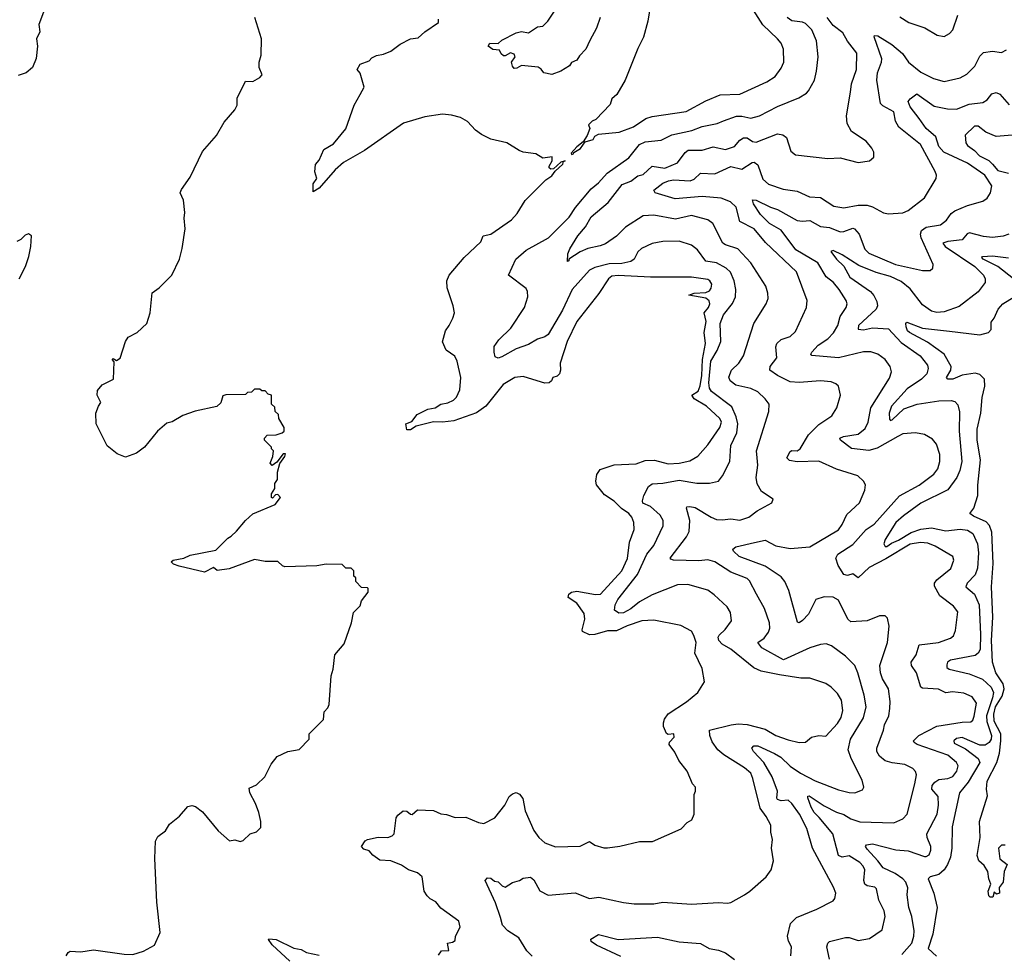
# Model space of a CAD drawing. Extents: x 1933546 to 2138868, y 524910 to 667279.
# Tile 275 of 466: x 2023414 to 2028911, y 611083 to 616303. Entities that reach past the tile are written whole.
import ezdxf

# ---------------------------------------------------------------- set-up
doc = ezdxf.new("R2010")
doc.units = 0

msp = doc.modelspace()

# ---------------------------------------------------------------- linework, layer by layer
at = {"layer": '0CON10XD'}
for points in [[(2026953.8, 616505), (2026921.2, 616295), (2026895.9, 616204.1), (2026865, 616142.5), (2026793.3, 615965), (2026747.5, 615885), (2026720, 615860), (2026710.5, 615829.5), (2026630, 615745), (2026610, 615735), (2026590, 615715), (2026597.5, 615695), (2026582.5, 615655), (2026560, 615620), (2026525, 615592.5), (2026493.6, 615556.4), (2026495, 615550)], [(2023573.3, 616415), (2023520, 616275), (2023526, 616235), (2023507.5, 616195), (2023512.9, 616155), (2023505.5, 616085), (2023485, 616036.2), (2023450, 616005), (2023405, 615990)], [(2026495, 615550), (2026505, 615553.8), (2026508.3, 615561.7), (2026545, 615582.5), (2026570, 615620), (2026615, 615633.3), (2026625, 615652.5), (2026645, 615662.5), (2026760, 615675), (2026840, 615705), (2026909.7, 615750.3), (2026945, 615762.2), (2027135, 615788.9), (2027245, 615848.6), (2027325, 615882.5), (2027435, 615886.7), (2027585, 615956), (2027631.2, 615985), (2027665, 616031.2), (2027680, 616065), (2027678.7, 616138.7), (2027665, 616171.2), (2027645, 616196), (2027563.1, 616273.1), (2027468.6, 616425)], [(2023672.5, 611075), (2023685, 611093.3), (2023695, 611100), (2023755, 611096.2), (2023825, 611108.8), (2023997, 611083), (2024045, 611082.5), (2024105, 611100), (2024166.4, 611133.6), (2024197.5, 611205), (2024178.8, 611375), (2024167.4, 611617.4), (2024172.2, 611715), (2024185, 611740.8), (2024227.9, 611772.1), (2024249.8, 611810.2), (2024305.4, 611854.6), (2024352.1, 611907.9), (2024375, 611914), (2024395, 611908), (2024435, 611878.8), (2024521.7, 611771.7), (2024585, 611717.5), (2024615, 611722.5), (2024645, 611712.5), (2024661.7, 611718.3), (2024700, 611755), (2024735, 611767.5), (2024759.3, 611790.7), (2024760, 611825), (2024748.8, 611875), (2024731.2, 611925), (2024699.2, 611985), (2024695, 612010), (2024735, 612030), (2024783.3, 612075), (2024817.5, 612145), (2024851.7, 612188.3), (2024910, 612215), (2024975, 612227.5), (2025030, 612285), (2025030, 612315), (2025110, 612395), (2025113, 612437), (2025135, 612460), (2025141.7, 612478.3), (2025152.3, 612637.7), (2025164, 612675), (2025172.5, 612755), (2025225, 612817.5), (2025265.8, 612934.2), (2025277.5, 612992.5), (2025315, 613030), (2025323, 613057), (2025360, 613105), (2025360, 613125), (2025355, 613130), (2025321.7, 613131.7), (2025290, 613165), (2025290, 613185), (2025280, 613195), (2025280, 613225), (2025265, 613240), (2025235, 613240), (2025215, 613260), (2025125, 613262.5), (2025073, 613253), (2024895, 613247.5), (2024881.7, 613251.7), (2024855, 613276), (2024785, 613276), (2024725, 613288.6), (2024584.1, 613235.9), (2024516.7, 613226.7), (2024495, 613242.5), (2024445, 613217.5), (2024305, 613250), (2024271.7, 613261.7), (2024260, 613275), (2024270, 613285), (2024330, 613295), (2024365, 613311.2), (2024509.7, 613340.3), (2024575, 613407.5), (2024595, 613417.5), (2024625, 613446.2), (2024674.3, 613505.7), (2024715, 613542.5), (2024840, 613595), (2024870, 613635), (2024855, 613650), (2024841.7, 613648.3), (2024825, 613630), (2024820, 613635), (2024820, 613655), (2024837.5, 613685), (2024838.3, 613711.7), (2024853.3, 613735), (2024853.3, 613775), (2024866.7, 613823.3), (2024895, 613862.5), (2024897.5, 613877.5), (2024885, 613877.5), (2024849.3, 613830.7), (2024822.5, 613812.5), (2024812.5, 613825), (2024827, 613863), (2024830, 613895), (2024820, 613905), (2024820, 613915), (2024780, 613955), (2024780, 613965), (2024795, 613982.5), (2024845, 613983.3), (2024880, 613995), (2024890, 614005), (2024890, 614025), (2024860, 614075), (2024858.3, 614098.3), (2024840, 614115), (2024838.3, 614138.3), (2024820, 614155), (2024820, 614205), (2024801.7, 614211.7), (2024785, 614230), (2024765, 614230), (2024755, 614240), (2024725, 614240), (2024708.3, 614221.7), (2024685, 614220), (2024675, 614210), (2024565, 614207.5), (2024548.3, 614201.7), (2024537, 614163), (2024515, 614142.5), (2024393, 614117), (2024325, 614092.5), (2024265, 614057.5), (2024235, 614050), (2024183.8, 614005), (2024110, 613915), (2024065, 613880.8), (2024005, 613858.8), (2023957.9, 613877.9), (2023902, 613922), (2023840, 614045), (2023838.8, 614105), (2023853.3, 614145), (2023867.5, 614165), (2023847.1, 614205), (2023848.7, 614231.3), (2023875, 614264), (2023936.7, 614295), (2023941.7, 614391.7), (2023930, 614405), (2023935, 614410), (2023955, 614400), (2023975, 614412.5), (2024004.2, 614505), (2024020, 614530), (2024068.8, 614555), (2024123.6, 614606.4), (2024142.5, 614665), (2024153.6, 614776.4), (2024192.5, 614805), (2024263.4, 614876.6), (2024305.6, 614965), (2024320.8, 615025), (2024337.1, 615135), (2024331.2, 615195), (2024336.2, 615225), (2024328, 615295), (2024310, 615335), (2024316.4, 615353.6), (2024365, 615422.5), (2024434.2, 615565.8), (2024512.5, 615655), (2024555, 615730), (2024615, 615800), (2024627.5, 615825), (2024627.5, 615865), (2024675, 615960), (2024715, 615958), (2024755, 615978.8), (2024766.7, 615995), (2024750, 616035), (2024750, 616065), (2024762, 616105), (2024763.8, 616195), (2024726.9, 616315)], [(2026328, 614278), (2026225, 614310), (2026178.8, 614305), (2026112.5, 614265), (2026016.4, 614143.6), (2025965, 614107.3), (2025837.8, 614062.2), (2025775, 614054.2), (2025725, 614056.7), (2025628.2, 614031.8), (2025595, 614012.5), (2025575, 614012.5), (2025570, 614045), (2025602.3, 614057.7), (2025632.8, 614097.2), (2025691.7, 614128.3), (2025733.8, 614135), (2025764.7, 614155.3), (2025805, 614162.3), (2025835, 614178.5), (2025853.1, 614195), (2025870.5, 614235), (2025875.8, 614304.2), (2025855.8, 614395.8), (2025842.7, 614422.7), (2025795, 614456.7), (2025774.1, 614504.1), (2025792, 614565), (2025810.8, 614595), (2025832.5, 614635), (2025840.8, 614665), (2025834.3, 614705), (2025800, 614805), (2025799.4, 614845), (2025812.5, 614875), (2025895.5, 614974.5), (2025987.9, 615062.1), (2026001.2, 615095), (2026043.3, 615105), (2026158.8, 615185), (2026190.5, 615219.5), (2026235, 615293.3), (2026351.4, 615408.6), (2026385, 615430), (2026403, 615457), (2026446.2, 615495), (2026450, 615510), (2026460, 615515), (2026435, 615507.5), (2026395, 615470), (2026378.3, 615468.3), (2026370, 615475), (2026370, 615485), (2026387.5, 615515), (2026387, 615537), (2026335, 615530), (2026295, 615552.5), (2026225, 615563.3), (2026201.7, 615571.7), (2026133.9, 615613.9), (2026045, 615636), (2025991.7, 615661.7), (2025958, 615685), (2025914.4, 615734.4), (2025875, 615755.8), (2025825, 615770), (2025775, 615774.3), (2025675, 615759.4), (2025556.7, 615725), (2025338.9, 615571.1), (2025220.8, 615505), (2025175, 615463.6), (2025085, 615362.2), (2025051.7, 615341.7), (2025051.4, 615385), (2025072, 615415), (2025062, 615452), (2025066.1, 615493.9), (2025085, 615517.5), (2025112.3, 615577.7), (2025165, 615608.8), (2025235, 615693.3), (2025281.4, 615825), (2025314.4, 615885.6), (2025337.1, 615925), (2025313.9, 616003.9), (2025298.8, 616025), (2025315, 616053.8), (2025365, 616072.5), (2025380.7, 616089.3), (2025405, 616102.5), (2025445, 616110), (2025485, 616126.7), (2025537.5, 616165), (2025595, 616196.2), (2025638.7, 616201.3), (2025675, 616234), (2025752.5, 616287.5), (2025751.2, 616305)], [(2026275, 611072.2), (2026245, 611102.5), (2026200.6, 611175), (2026140, 611215), (2026110, 611245), (2026097.8, 611287.8), (2026070.5, 611370.5), (2026012, 611495), (2026025, 611510), (2026045, 611507.5), (2026065, 611491.9), (2026085, 611488.1), (2026107.5, 611465), (2026125, 611458.1), (2026165, 611484), (2026204.3, 611495.7), (2026225, 611508.8), (2026265, 611514), (2026285, 611498), (2026317.8, 611437.8), (2026363.4, 611413.4), (2026515, 611425.6), (2026595, 611395.4), (2026647.2, 611402.8), (2026785, 611371.4), (2026845, 611364.4), (2026955, 611365.5), (2027005, 611373.5), (2027165, 611362.1), (2027315, 611372.9), (2027365, 611367.8), (2027385, 611372.2), (2027460, 611415), (2027490.6, 611435), (2027580.8, 611515), (2027610, 611555), (2027622.2, 611605), (2027611.5, 611675), (2027617.1, 611725), (2027607.1, 611765), (2027606.6, 611805), (2027582.2, 611852.2), (2027548.8, 611898.8), (2027507.5, 612065), (2027495, 612094.5), (2027460.5, 612125), (2027345, 612196.1), (2027312.2, 612225), (2027279.9, 612269.9), (2027266.2, 612305), (2027264.3, 612335), (2027385.2, 612364.8), (2027425, 612369.2), (2027475, 612365.8), (2027575, 612340.3), (2027635, 612305.5), (2027705, 612280), (2027766.6, 612266.6), (2027801.4, 612268.6), (2027835, 612295.5), (2027875.8, 612304.2), (2027915, 612301.2), (2027978.9, 612371.1), (2028000.9, 612405), (2028010, 612445), (2028001.8, 612501.8), (2027979.1, 612539.1), (2027944.7, 612574.7), (2027915, 612594.5), (2027825, 612624.5), (2027775, 612625.4), (2027655, 612643.7), (2027553.8, 612663.8), (2027513.4, 612683.4), (2027385, 612786.5), (2027335.6, 612815), (2027316.5, 612835), (2027312.7, 612855), (2027318.2, 612865), (2027352.5, 612897.5), (2027387.3, 612945), (2027382.5, 612992.5), (2027363.4, 613023.4), (2027291.3, 613091.3), (2027255, 613116.8), (2027145, 613147.8), (2027086, 613146), (2026945, 613090.5), (2026875, 613052), (2026825, 613012.4), (2026785, 612990.9), (2026758, 612988), (2026734.4, 613004.4), (2026738.5, 613035), (2026752.5, 613065), (2026863.7, 613205), (2026915, 613317.3), (2026954.7, 613365.2), (2027006.5, 613475), (2027006.4, 613505), (2026988.8, 613535), (2026935, 613583.1), (2026892.6, 613602.6), (2026890.2, 613615), (2026899.1, 613645), (2026924.9, 613695.1), (2026945, 613709.6), (2027005, 613713.6), (2027095, 613730.3), (2027195, 613714.6), (2027265, 613714.5), (2027315, 613725.6), (2027338.2, 613755), (2027378.7, 613835), (2027383.8, 613925), (2027418.1, 613995), (2027423.9, 614045), (2027413.7, 614085), (2027389.6, 614139.6), (2027276, 614226), (2027264.3, 614244.3), (2027261, 614275), (2027272.1, 614395), (2027308.8, 614455), (2027327.6, 614505), (2027324.6, 614605), (2027344.1, 614655), (2027392.7, 614717.3), (2027409.6, 614755), (2027411.2, 614795), (2027402.5, 614845), (2027381.6, 614891.6), (2027358.9, 614915), (2027305, 614944.7), (2027244.2, 614954.2), (2027197.4, 615017.4), (2027165, 615042.5), (2027095, 615066.2), (2027005, 615064.4), (2026945, 615052.5), (2026885, 615024.5), (2026864.7, 615005.3), (2026844.7, 614965), (2026825, 614951.2), (2026775, 614941.4), (2026705, 614939.7), (2026625, 614918.7), (2026595, 614903.2), (2026497.8, 614795), (2026445, 614680.6), (2026365, 614544.4), (2026345, 614530.5), (2026305, 614518.9), (2026255, 614489.4), (2026185, 614463.8), (2026105, 614419.2), (2026085, 614412.5), (2026069.2, 614419.2), (2026061.9, 614445), (2026062.6, 614477.4), (2026089.4, 614515), (2026155, 614578.9), (2026232.6, 614695), (2026251.6, 614755), (2026249.3, 614785), (2026241.3, 614801.3), (2026142, 614875), (2026183.1, 614965), (2026241.4, 615015), (2026366.5, 615083.5), (2026481.2, 615198.8), (2026516.2, 615253.8), (2026605, 615357.8), (2026645, 615390.5), (2026694.4, 615445.6), (2026815, 615531.8), (2026873.8, 615605), (2026905, 615620), (2026995, 615630), (2027055, 615659.1), (2027167.1, 615682.9), (2027225, 615705.3), (2027307.6, 615722.4), (2027342.9, 615737.1), (2027415.7, 615764.3), (2027445, 615764.2), (2027495, 615752.5), (2027544.7, 615765.3), (2027645, 615818.5), (2027763.5, 615866.5), (2027807.5, 615892.5), (2027818, 615905), (2027851.9, 615965), (2027862.2, 616015), (2027871.9, 616095), (2027863.3, 616185), (2027836.5, 616245), (2027801.8, 616281.8), (2027785, 616289.4), (2027725, 616296.7), (2027697.9, 616315)], [(2026653.8, 616315), (2026635, 616255.8), (2026596.2, 616186.2), (2026575, 616137.5), (2026539.5, 616100.5), (2026524.4, 616075.6), (2026495, 616063.3), (2026483.3, 616045), (2026435, 616014.2), (2026385, 615996.2), (2026340, 616005), (2026325, 616026.7), (2026307.7, 616037.7), (2026215, 616046), (2026188.7, 616031.3), (2026175, 616030.8), (2026165, 616043.3), (2026160, 616065), (2026180, 616095), (2026175, 616110.8), (2026153.3, 616116.7), (2026125, 616100), (2026115, 616101.2), (2026102.1, 616112.1), (2026092.5, 616132.5), (2026055, 616136.2), (2026030, 616155), (2026038.3, 616171.7), (2026085, 616168.8), (2026105, 616188), (2026185, 616230), (2026215, 616236.9), (2026255, 616228.6), (2026305, 616262.5), (2026335, 616265.8), (2026363.1, 616295), (2026399.4, 616350.6)], [(2027719.2, 611075), (2027722.9, 611125), (2027705.6, 611155.6), (2027700, 611185), (2027716.9, 611255), (2027751.7, 611288.3), (2027865, 611335.6), (2027955, 611382.5), (2027964.3, 611395), (2027970, 611425), (2027958.3, 611458.3), (2027840, 611675), (2027809.2, 611785), (2027767.2, 611865), (2027725, 611925.5), (2027705, 611944.3), (2027665, 611940.4), (2027645, 611948), (2027640.6, 611955), (2027644.5, 611995), (2027615, 612073.8), (2027568.9, 612155), (2027510.4, 612215), (2027501.8, 612235), (2027512.2, 612247.7), (2027535, 612248), (2027628.1, 612205), (2027663.2, 612183.2), (2027715, 612133.6), (2027772.7, 612095), (2027855, 612052.5), (2027985, 612001.5), (2028044.2, 611985.8), (2028075.6, 611984.4), (2028118.8, 612001.2), (2028127.3, 612017.3), (2028116.7, 612055), (2028056.5, 612176.5), (2028040, 612225), (2028052.7, 612285), (2028125.6, 612404.4), (2028139.1, 612465), (2028129.5, 612529.5), (2028093.6, 612655), (2028076, 612696), (2028025, 612748.9), (2027946, 612806), (2027916.3, 612816.3), (2027885, 612813.5), (2027825, 612794.5), (2027678.4, 612728.4), (2027556.4, 612795), (2027535.8, 612825), (2027571.1, 612848.9), (2027595, 612882.5), (2027601.2, 612905), (2027600, 612935), (2027571.9, 613015), (2027527.5, 613095), (2027488.4, 613168.4), (2027475, 613182.2), (2027385, 613217.2), (2027295, 613274.7), (2027255, 613286.1), (2027205, 613280.4), (2027064.6, 613284.6), (2027048.8, 613288.8), (2027046, 613295), (2027136.1, 613415), (2027151.1, 613445), (2027155.9, 613505), (2027136, 613575), (2027138.8, 613581.2), (2027155, 613584.3), (2027185, 613578.2), (2027275, 613523.6), (2027305, 613511.8), (2027335, 613509.1), (2027385, 613515.4), (2027435, 613507.9), (2027485, 613523.6), (2027530.5, 613559.5), (2027612.5, 613605), (2027620, 613625), (2027555, 613667.5), (2027530.8, 613710.8), (2027526.4, 613745), (2027535.4, 613815.4), (2027531.2, 613855), (2027528.2, 613895), (2027596.4, 614113.6), (2027598.6, 614155), (2027576.5, 614185), (2027534.1, 614224.1), (2027495, 614242.5), (2027412.3, 614262.3), (2027380.5, 614285), (2027373.1, 614306.9), (2027388.8, 614345), (2027428.5, 614385), (2027454.5, 614425), (2027512.2, 614605), (2027582.2, 614715), (2027591.9, 614745), (2027590.5, 614775), (2027578.9, 614815), (2027495, 614944.5), (2027423.4, 615023.4), (2027355, 615044.7), (2027339.1, 615055), (2027282.9, 615165), (2027255.4, 615185.4), (2027165, 615209.6), (2027075, 615188.6), (2026955, 615210.4), (2026895, 615206.2), (2026796.8, 615143.2), (2026745, 615093.6), (2026685, 615051.2), (2026655, 615039.1), (2026585, 615024.6), (2026543.6, 615006.4), (2026480, 614965), (2026478.8, 614955), (2026472.5, 614952.5), (2026474.6, 614995), (2026485, 615022), (2026529.6, 615095), (2026573.6, 615146.4), (2026605, 615202.1), (2026699, 615281), (2026777.4, 615382.6), (2026825, 615400), (2026865, 615430.5), (2026895, 615438.2), (2026945, 615483.9), (2027015, 615474), (2027086.7, 615503.3), (2027128.3, 615561.7), (2027146.7, 615573.3), (2027223.4, 615573.4), (2027285, 615591.8), (2027355, 615576.9), (2027404.8, 615595.2), (2027435, 615629.6), (2027455, 615643.1), (2027475, 615643.1), (2027505, 615621.8), (2027525, 615618.8), (2027645, 615664.6), (2027675, 615658.9), (2027694.3, 615645), (2027718.6, 615568.6), (2027745, 615548.6), (2027925, 615526.9), (2027995, 615531.4), (2028095, 615504.2), (2028157.5, 615515), (2028183.3, 615535), (2028182, 615562), (2028170.8, 615585), (2028139.2, 615625), (2028057.4, 615677.4), (2028033, 615723), (2028030.5, 615765), (2028052.2, 615897.8), (2028058.2, 615945), (2028085.6, 616025), (2028087.5, 616115), (2028035, 616183.3), (2028008.6, 616228.6), (2027955, 616270.3), (2027922, 616315)], [(2028327.6, 616317.6), (2028377.4, 616287.4), (2028467.2, 616257.2), (2028535.7, 616215.7), (2028575, 616209.2), (2028605, 616226), (2028624, 616245), (2028651.8, 616328.2)], [(2027935.4, 611055), (2027920.9, 611125), (2027925.4, 611144.6), (2027935.9, 611154.1), (2028025, 611176.2), (2028045, 611176), (2028095, 611160.9), (2028158.5, 611171.5), (2028230, 611220), (2028245.5, 611295), (2028240.4, 611325), (2028210, 611385), (2028198.2, 611448.2), (2028187.3, 611457.3), (2028145, 611465.8), (2028132.1, 611475), (2028127.2, 611495), (2028132, 611555), (2028123.9, 611575), (2028105, 611595.4), (2028045, 611633.2), (2028005, 611625.3), (2027985.5, 611635), (2027952.8, 611755), (2027877.5, 611847.5), (2027850, 611875), (2027832.1, 611905), (2027813.6, 611956.4), (2027813.7, 611966.3), (2027821.3, 611968.7), (2027905, 611911.8), (2027975, 611876.8), (2028015, 611864.2), (2028055, 611838.7), (2028105, 611822.6), (2028295, 611817.8), (2028345, 611840), (2028368.1, 611865), (2028411.6, 612035), (2028420.4, 612085), (2028415, 612104), (2028400.2, 612120.2), (2028355, 612143.5), (2028285, 612151.5), (2028245, 612163.8), (2028215, 612190), (2028199.6, 612215), (2028199.6, 612235), (2028236.9, 612335), (2028241.5, 612365), (2028266, 612414), (2028271.3, 612455), (2028273.3, 612495), (2028265.3, 612565), (2028231.2, 612621.2), (2028219.6, 612655), (2028216.7, 612695), (2028258.5, 612825), (2028267.5, 612915), (2028259.3, 612959.3), (2028245, 612972.5), (2028215, 612973.3), (2028144.5, 612945.5), (2028055, 612939.4), (2028038.1, 612955), (2027985, 613060.8), (2027955, 613076.7), (2027905, 613080), (2027858, 613065), (2027818.1, 612981.9), (2027785, 612946.4), (2027765, 612934.4), (2027757.1, 612937.1), (2027707.4, 613115), (2027685.3, 613165), (2027665, 613191.8), (2027575, 613250.9), (2027430, 613305), (2027399.2, 613335), (2027396, 613345), (2027411.4, 613358.6), (2027517, 613383), (2027575, 613395.5), (2027635, 613364.2), (2027715, 613350), (2027825, 613359.5), (2027985, 613454.4), (2028006.1, 613483.9), (2028031.7, 613538.3), (2028102.9, 613605), (2028132.9, 613675), (2028135.8, 613705), (2028125.6, 613725.6), (2028093.8, 613755), (2027975, 613792.9), (2027875, 613836.3), (2027755, 613832.7), (2027710.9, 613840.9), (2027696.9, 613855), (2027715, 613891.1), (2027725, 613896.2), (2027755, 613893.9), (2027771.5, 613905), (2027817.8, 613985), (2027875, 614042.7), (2027948.9, 614091.1), (2027975.6, 614134.4), (2027996, 614205), (2027986, 614255), (2027969.7, 614269.7), (2027945, 614279.2), (2027885, 614286.5), (2027765, 614276.4), (2027715, 614280.4), (2027644.8, 614314.8), (2027601.9, 614345), (2027604.5, 614365), (2027640.4, 614415), (2027636.2, 614475), (2027640.5, 614495), (2027665, 614516.5), (2027715, 614533.3), (2027745, 614560.8), (2027807.5, 614695), (2027811.1, 614735), (2027750, 614895), (2027577.4, 615057.4), (2027515, 615134.6), (2027434.8, 615174.8), (2027414.7, 615255), (2027382.7, 615285), (2027330, 615305), (2027225, 615315.7), (2027072.9, 615302.9), (2026961.2, 615335), (2026955, 615350), (2027005, 615388.8), (2027036.8, 615403.2), (2027065, 615407.6), (2027157.7, 615402.3), (2027178.8, 615411.2), (2027215, 615444.5), (2027295, 615441.7), (2027385, 615482.2), (2027445, 615468.2), (2027504.2, 615505), (2027515, 615506.2), (2027535, 615492.5), (2027562.7, 615412.7), (2027594.3, 615384.3), (2027675.9, 615355.9), (2027755, 615345.5), (2027823.6, 615313.6), (2027885, 615310), (2027959.7, 615260.3), (2028015, 615251.5), (2028095, 615266.1), (2028145, 615266.5), (2028175, 615257.8), (2028236.1, 615223.9), (2028265, 615219.2), (2028345, 615223.5), (2028375, 615236.5), (2028465, 615307.1), (2028531.4, 615415), (2028532.9, 615435), (2028525.6, 615455), (2028444, 615605), (2028321.5, 615701.5), (2028303.2, 615735), (2028295, 615787.8), (2028231.9, 615821.9), (2028220, 615835), (2028199, 615965), (2028203.7, 616005), (2028226.2, 616065), (2028226.7, 616083.3), (2028183.6, 616206.4), (2028186, 616214), (2028205, 616211.5), (2028283.2, 616163.2)], [(2028283.2, 616163.2), (2028343.1, 616113.1), (2028376.7, 616065), (2028445, 616009.6), (2028515.8, 615974.2), (2028575, 615956.7), (2028665, 615977.3), (2028702.2, 615997.8), (2028746.7, 616043.3), (2028775, 616098), (2028795, 616119.2), (2028845, 616126.9), (2028895, 616118.6), (2028922.5, 616135)], [(2028155, 614998.5), (2028304.2, 614935), (2028455, 614901.4), (2028497.7, 614902.3), (2028511.2, 614915), (2028514.2, 614935), (2028446.2, 615085), (2028442.9, 615105), (2028449.2, 615125), (2028475, 615143.4), (2028555, 615157.7), (2028587.8, 615182.2), (2028615, 615219.4), (2028634.2, 615235), (2028705, 615264.4), (2028791.4, 615288.6), (2028815.7, 615305), (2028833.7, 615336.3), (2028840.5, 615375), (2028802.7, 615435), (2028705, 615502.1), (2028572.7, 615562.7), (2028545.6, 615595), (2028528, 615648), (2028474.1, 615695), (2028435, 615750.4), (2028385.4, 615815), (2028374.5, 615845), (2028385, 615860.8), (2028422.2, 615887.8), (2028519.7, 615819.7), (2028594.7, 615805.3), (2028645, 615802.7), (2028715, 615830.8), (2028790.7, 615839.3), (2028814.5, 615855), (2028841.3, 615888.7), (2028865, 615896.5), (2028886.5, 615886.5), (2028937.4, 615827.4)], [(2028955, 615657.1), (2028865, 615649.6), (2028808, 615675), (2028765, 615707.1), (2028745, 615707.1), (2028691.9, 615658.1), (2028695.7, 615615), (2028705, 615600.6), (2028745, 615572), (2028772.7, 615542.7), (2028825, 615516.6), (2028845.2, 615495), (2028875, 615460), (2028934.7, 615445.3)], [(2028338, 611082), (2028394.3, 611145), (2028406.4, 611185), (2028407.6, 611215), (2028395.3, 611295), (2028378.2, 611345), (2028369.6, 611415), (2028372, 611455), (2028361.9, 611485), (2028345.3, 611505), (2028301.8, 611535), (2028234.5, 611565), (2028205.7, 611605.7), (2028145, 611670), (2028136.9, 611685), (2028142, 611695), (2028175, 611700.8), (2028305, 611666.8), (2028375, 611661.6), (2028465, 611629.4), (2028475, 611628.6), (2028491.5, 611638.5), (2028501.1, 611665), (2028500.5, 611685), (2028480, 611735), (2028479.1, 611755), (2028535.3, 611864.8), (2028543.3, 611915), (2028541.1, 611965), (2028507.2, 612005), (2028508.1, 612025), (2028523.5, 612045), (2028545, 612058.9), (2028596.2, 612065), (2028623.8, 612076.2), (2028646.5, 612105), (2028653.6, 612135), (2028644.4, 612155), (2028595, 612195.9), (2028423.9, 612253.9), (2028408.5, 612265), (2028404.7, 612275.3), (2028433.1, 612305), (2028535, 612356.4), (2028675, 612379.6), (2028725, 612380.6), (2028735, 612390), (2028743.1, 612413.1), (2028756.1, 612485), (2028730.9, 612520.9), (2028685, 612541.2), (2028621.7, 612548.3), (2028583.8, 612543.8), (2028544.4, 612564.4), (2028455, 612568.6), (2028445.6, 612575.6), (2028420, 612655), (2028392.1, 612695), (2028390.4, 612715), (2028418.8, 612755), (2028435, 612811.9), (2028543.3, 612825), (2028611.1, 612848.9), (2028628.3, 612861.7), (2028639.3, 612890.7), (2028651.9, 612995), (2028627.7, 613027.7), (2028550.9, 613085), (2028521.7, 613138.3), (2028522, 613155), (2028534, 613175), (2028611.7, 613238.3), (2028629.4, 613285), (2028624, 613305), (2028525, 613362.1), (2028485, 613378.5), (2028442.4, 613382.4), (2028385, 613374.2), (2028249.2, 613290.8), (2028156.1, 613243.9), (2028095, 613185.7), (2028065, 613208.6), (2028035, 613199), (2028015, 613203.9), (2027983.5, 613255), (2027971.3, 613295), (2027981.5, 613318.5), (2028065, 613371.7), (2028139.1, 613455), (2028185, 613485.4), (2028325, 613642.7), (2028435, 613703.8), (2028517.5, 613765), (2028539.1, 613795), (2028550.9, 613835), (2028550.8, 613875), (2028532.4, 613932.4), (2028510.2, 613960.2), (2028465.3, 613985.3), (2028415, 613995.5), (2028345, 613989.1), (2028315.9, 613974.1), (2028200.6, 613909.4), (2028155, 613896.8), (2028057.7, 613907.7), (2027995.7, 613955), (2027992.5, 613965), (2028013.8, 613975), (2028095, 613988.4), (2028135, 614019.5), (2028151.8, 614055), (2028166.7, 614135), (2028269.8, 614300.2), (2028280.9, 614335), (2028273.3, 614365), (2028245.3, 614405.3), (2028204, 614435), (2028165, 614447.9), (2028125, 614447.1), (2027985, 614413.3), (2027836.7, 614426.7), (2027831.4, 614435), (2027836.7, 614445), (2027871.8, 614485), (2027925, 614520), (2027956.5, 614553.5), (2027980.9, 614595), (2027994.6, 614645), (2028028.6, 614695), (2028032.9, 614715), (2028028.1, 614735), (2027988.9, 614795), (2027957.1, 614835), (2027917.2, 614867.2), (2027869.5, 614945), (2027746.8, 615016.8), (2027665, 615126.2), (2027600, 615165), (2027548.9, 615215), (2027510.9, 615275), (2027504.3, 615295.7), (2027525, 615295.5), (2027605, 615255.3), (2027645, 615242.3), (2027755, 615181.1), (2027785, 615176.7), (2027825, 615180.8), (2027885, 615146.8), (2027935, 615142.1), (2027995, 615118.1), (2028015, 615118.8), (2028065, 615137.9), (2028075, 615135.3), (2028100.3, 615105), (2028131.4, 615021.4), (2028155, 614998.5)], [(2023411.2, 614855), (2023446.2, 614925), (2023465, 614980), (2023476.7, 615035), (2023480, 615095), (2023463, 615107), (2023445, 615100), (2023420, 615075), (2023397, 615063)], [(2028935.9, 615104.1), (2028905, 615092.9), (2028845, 615086.9), (2028795, 615091.8), (2028717, 615113), (2028703.5, 615106.5), (2028675, 615073.7), (2028595, 615064.3), (2028567.9, 615055), (2028580, 615035), (2028747.1, 614925), (2028794.4, 614875), (2028804.4, 614855), (2028804.4, 614835.6), (2028765, 614783.3), (2028658.3, 614701.7), (2028575, 614670.7), (2028535, 614667.2), (2028505, 614674.7), (2028455, 614709.3), (2028385, 614798.8), (2028335, 614841.2), (2028275, 614868), (2028195, 614891.2), (2028098.9, 614928.9), (2028005, 614990), (2027955, 615013.8), (2027942.9, 615007.1), (2027974.5, 614965), (2028015.6, 614925.6), (2028049.2, 614865), (2028164.5, 614784.5), (2028182.8, 614762.8), (2028198.7, 614728.7), (2028203.2, 614705), (2028196.5, 614685), (2028097.5, 614595), (2028095.8, 614575), (2028125, 614570.3), (2028175, 614581.9), (2028265, 614576.2), (2028335, 614499.5), (2028440.4, 614425), (2028482.6, 614372.6), (2028486.8, 614355), (2028479.1, 614325), (2028449.2, 614295), (2028368.3, 614241.7), (2028281.4, 614145), (2028268.2, 614105), (2028270.9, 614070.9), (2028275, 614064.4), (2028285, 614067.8), (2028350, 614130), (2028425, 614155.7), (2028544.6, 614174.6), (2028615, 614175.7), (2028635, 614170), (2028651.8, 614151.8), (2028661.8, 614111.8), (2028658.4, 614005), (2028673.1, 613835), (2028663.1, 613785), (2028646.4, 613745), (2028595, 613676.1), (2028445, 613602.9), (2028348.7, 613531.3), (2028305.3, 613495), (2028245, 613400), (2028239.2, 613375), (2028245, 613360), (2028255, 613360), (2028281.1, 613378.9), (2028320.4, 613395), (2028391, 613439), (2028445, 613456.7), (2028503.8, 613463.8), (2028585, 613448.6), (2028665, 613456.5), (2028705, 613452.4), (2028735, 613432.5), (2028760.8, 613375), (2028766.8, 613325), (2028760.9, 613239.1), (2028747.5, 613202.5), (2028703.5, 613155), (2028696.2, 613135), (2028745, 613093.8), (2028770.6, 613035), (2028778.4, 612868.4), (2028776.3, 612785), (2028766, 612764), (2028749.1, 612750.9), (2028611.2, 612725), (2028594.6, 612715.4), (2028589.5, 612699.5), (2028590.5, 612685), (2028602.5, 612675), (2028715, 612649.5), (2028789.8, 612619.8), (2028837.6, 612575), (2028850.7, 612545), (2028845.9, 612515), (2028811.4, 612415), (2028813.8, 612383.8), (2028840, 612305), (2028838.2, 612285), (2028827.4, 612265), (2028805, 612250.2), (2028775, 612250.3), (2028675, 612292.9), (2028645, 612288.1), (2028628.5, 612275), (2028631.7, 612261.7), (2028695, 612231.1), (2028765, 612175.7), (2028774.1, 612155), (2028708.9, 612045), (2028661.5, 611985), (2028619.7, 611795), (2028618.9, 611675), (2028610, 611625), (2028594.7, 611585), (2028575.6, 611554.4), (2028545, 611528.2), (2028496.7, 611515), (2028486.2, 611505), (2028518.2, 611425), (2028535.3, 611345), (2028512.5, 611195), (2028485.7, 611115), (2028531.9, 611071.9)], [(2028962.8, 614855), (2028875, 614923.7), (2028793.1, 614965), (2028785.7, 614975), (2028789.7, 614980.3), (2028845, 614984.3), (2028935, 614972.3)], [(2025751.7, 611078.3), (2025768.3, 611101.7), (2025810, 611105), (2025802.5, 611145), (2025830, 611150), (2025845, 611160), (2025847.5, 611185), (2025873.3, 611235), (2025865, 611267.5), (2025765, 611340), (2025736.5, 611376.5), (2025705, 611392), (2025688.9, 611408.9), (2025672.9, 611435), (2025660, 611515), (2025635, 611538.8), (2025585, 611554.4), (2025545, 611580), (2025485.7, 611605.7), (2025425, 611608.6), (2025385, 611637.5), (2025365, 611660.8), (2025335, 611670), (2025322.5, 611685), (2025343.1, 611716.9), (2025355, 611723.8), (2025415, 611737.1), (2025470, 611735), (2025493.3, 611745), (2025503.8, 611756.2), (2025515.3, 611844.7), (2025525, 611860), (2025555, 611884), (2025575, 611882.9), (2025595, 611865.8), (2025605, 611864.5), (2025635, 611890), (2025725, 611886.2), (2025765, 611866.7), (2025796.7, 611863.3), (2025845, 611846.7), (2025905, 611848), (2025975, 611818.8), (2026005, 611813.3), (2026065.7, 611844.3), (2026123.3, 611915), (2026146.7, 611965), (2026165, 611980), (2026186.4, 611986.4), (2026205, 611977.5), (2026223.6, 611953.6), (2026235.7, 611885), (2026285, 611773.8), (2026312, 611735), (2026345, 611706.2), (2026405, 611683.8), (2026543.6, 611686.4), (2026595, 611713.3), (2026625, 611693.3), (2026675, 611676.7), (2026695, 611676.7), (2026765, 611686.7), (2026875, 611713.3), (2026946.2, 611713.8), (2027107, 611783), (2027140, 611820), (2027166.4, 611833.6), (2027180, 611865), (2027180, 611975), (2027187.5, 611995), (2027187, 612017), (2027170, 612035), (2027140, 612105), (2027093.3, 612165), (2027072.3, 612212.3), (2027040, 612255), (2027041.7, 612268.3), (2027067.8, 612295), (2027065.8, 612315), (2027035, 612311.2), (2027025, 612316.7), (2027008, 612355), (2027007.5, 612375), (2027013, 612397), (2027034.5, 612425.5), (2027136.1, 612493.9), (2027200, 612545), (2027237.5, 612605), (2027225, 612680), (2027183.3, 612765), (2027190, 612825), (2027177.5, 612862.5), (2027165, 612886.7), (2027105, 612918.8), (2026955, 612949.2), (2026887.5, 612945), (2026805, 612918.1), (2026745, 612889.3), (2026695, 612888.8), (2026625, 612868.5), (2026595, 612867.1), (2026556.9, 612885), (2026553.8, 612895), (2026568.4, 612955), (2026565, 612987.1), (2026525, 613043.9), (2026476.9, 613075), (2026479.4, 613095), (2026494.8, 613105.2), (2026525, 613110.8), (2026628.1, 613091.9), (2026657.1, 613095), (2026775.5, 613225), (2026806.9, 613293.1), (2026818.9, 613385), (2026843.6, 613455), (2026842.1, 613495), (2026830.9, 613525), (2026814.6, 613545), (2026773.4, 613573.4), (2026733.2, 613613.2), (2026679, 613649), (2026634.7, 613704.7), (2026631.1, 613725), (2026636.7, 613763.3), (2026655, 613790.4), (2026733.7, 613816.3), (2026855, 613822.9), (2026905, 613840), (2026958.1, 613841.9), (2027035, 613822.2), (2027095, 613825.5), (2027155, 613838.5), (2027200.8, 613865), (2027255, 613927.5), (2027323.5, 614025), (2027331.2, 614055), (2027322.7, 614075), (2027249.1, 614145), (2027178.9, 614185), (2027166, 614205), (2027202, 614228), (2027213.1, 614256.9), (2027222.2, 614315), (2027225.4, 614405), (2027241.9, 614495), (2027235.6, 614555), (2027246.8, 614616.8), (2027236.2, 614665), (2027259.6, 614695), (2027266.2, 614715), (2027262.7, 614732.7), (2027245, 614746.4), (2027150, 614765), (2027180, 614775), (2027245, 614779.2), (2027265, 614788.5), (2027275, 614803.8), (2027277.3, 614825), (2027266.2, 614845), (2027255, 614850.8), (2027165, 614864.6), (2026935, 614864.6), (2026754.7, 614874.7), (2026720.7, 614869.3), (2026700.5, 614855), (2026646.3, 614773.7), (2026525, 614617.5), (2026470, 614505), (2026431.9, 614385), (2026433.8, 614345), (2026426.7, 614325), (2026415, 614312.5), (2026390, 614305), (2026382.5, 614285), (2026370, 614275), (2026345, 614272.5), (2026328, 614278)], [(2028915, 611693.1), (2028895, 611691.9), (2028878.6, 611675), (2028886.4, 611616.4), (2028926.7, 611585), (2028910, 611545), (2028903.9, 611486.1), (2028883, 611457), (2028885, 611423.8), (2028868.3, 611418.3), (2028855, 611430), (2028847.5, 611402.5), (2028833, 611403), (2028825, 611410), (2028820, 611435), (2028836.7, 611475), (2028824, 611505), (2028818.8, 611545), (2028798.6, 611578.6), (2028768, 611605), (2028758.6, 611635), (2028776.9, 611735), (2028772.2, 611825), (2028817.5, 611967.5), (2028811.5, 612005), (2028815, 612050), (2028870, 612155), (2028883.6, 612206.4), (2028891.5, 612275), (2028892.3, 612315), (2028855, 612384.7), (2028852.2, 612425), (2028861.1, 612465), (2028900, 612525), (2028910, 612565), (2028904.4, 612594.4), (2028864.6, 612655), (2028845.4, 612715), (2028839, 612835), (2028846.9, 612965), (2028840, 613135), (2028849.7, 613265), (2028840.6, 613440.6), (2028827.8, 613477.7), (2028808.9, 613498.9), (2028739.2, 613529.2), (2028718.8, 613545), (2028740.6, 613575), (2028764, 613645), (2028763.1, 613703.1), (2028778.2, 613845), (2028759.2, 613955), (2028760, 614015), (2028779.5, 614105), (2028786.7, 614193.3), (2028802.7, 614255), (2028800.9, 614295), (2028775, 614321.1), (2028748.9, 614328.9), (2028675, 614317.7), (2028623.8, 614295), (2028595.5, 614295.5), (2028588.6, 614305), (2028612.2, 614345), (2028613.5, 614365), (2028575.4, 614435.4), (2028481.6, 614501.6), (2028381.9, 614555), (2028370.5, 614565), (2028363, 614587), (2028361.2, 614605), (2028367.5, 614612.5), (2028455, 614579.5), (2028605, 614563.3), (2028775, 614542.9), (2028822, 614555), (2028837, 614573), (2028837.5, 614612.5), (2028855, 614636), (2028877.3, 614685), (2028903.5, 614715), (2028966.5, 614755)], [(2026769.9, 611069.9), (2026634, 611134), (2026603.7, 611153.7), (2026602.4, 611167.6), (2026645, 611193.3), (2026755, 611165.7), (2026975, 611179.1), (2027095, 611152.1), (2027215, 611143.5), (2027262.5, 611115), (2027315, 611105.8), (2027355, 611090.8), (2027404.5, 611054.5)], [(2024922.5, 611045), (2024824, 611135), (2024802.5, 611165), (2024805, 611170), (2024845, 611165.7), (2024945, 611117.5), (2024985, 611110), (2025015, 611092.2), (2025085, 611078.8)]]:
    msp.add_lwpolyline(points, dxfattribs=at)

doc.saveas('drawing.dxf')
